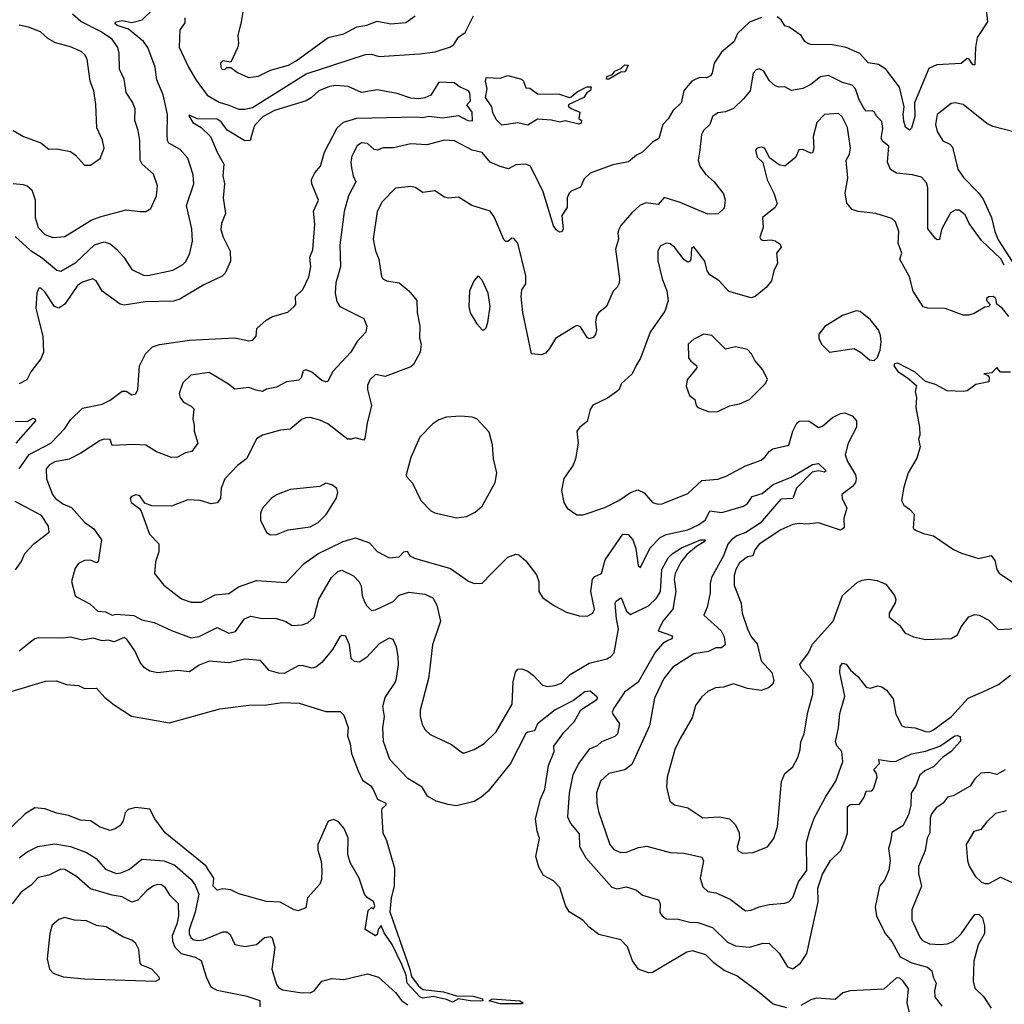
# Model space of a CAD drawing. Extents: x 1552033 to 1694788, y 811965 to 917215.
# Tile 450 of 632: x 1666688 to 1671663, y 861758 to 866735. Entities that reach past the tile are written whole.
import ezdxf

# ---------------------------------------------------------------- set-up
doc = ezdxf.new("R2010")
doc.units = 0

msp = doc.modelspace()

# ---------------------------------------------------------------- linework, layer by layer
at = {"layer": '0CON20XD'}
for points in [[(1667824.4, 866825), (1667807.3, 866725), (1667789.4, 866655), (1667793.1, 866615), (1667787.6, 866592.4), (1667755, 866520), (1667715, 866527.5), (1667702.5, 866515), (1667703.3, 866495), (1667710, 866485), (1667725, 866483.3), (1667735, 866492.5), (1667755, 866492.5), (1667788.1, 866468.1), (1667843.2, 866443.2), (1667895, 866450), (1667955, 866480), (1668046.7, 866505), (1668085, 866526.8), (1668247.1, 866645), (1668325, 866662.9), (1668390.6, 866699.4), (1668442.6, 866707.4), (1668495, 866726.9), (1668563.6, 866713.6), (1668638.7, 866721.3), (1668685.4, 866754.6)], [(1666665, 865638.9), (1666740.2, 865570.2), (1666801.1, 865531.1), (1666875, 865469.5), (1666895, 865463.5), (1666972, 865508), (1667065, 865596.7), (1667115, 865611.8), (1667145, 865602.7), (1667175.9, 865575.9), (1667213.3, 865535), (1667255, 865471.4), (1667313, 865443), (1667335, 865442.2), (1667461.1, 865468.9), (1667512.8, 865497.2), (1667527.1, 865512.9), (1667547.5, 865555), (1667561.2, 865615), (1667557, 865677), (1667531.1, 865795), (1667566.9, 865905), (1667565, 865950), (1667537.5, 866035), (1667498.7, 866078.7), (1667441.5, 866111.5), (1667434.7, 866125), (1667433.5, 866155), (1667434.6, 866255), (1667413.2, 866355), (1667381.2, 866431.2), (1667372.1, 866495), (1667334.6, 866595), (1667312.5, 866625), (1667236.8, 866686.8), (1667180.6, 866705), (1667169.2, 866715), (1667175.8, 866725), (1667205, 866731.6), (1667255, 866720.3), (1667305.9, 866734.1), (1667365, 866791.9)], [(1671568.4, 866815), (1671578.1, 866725), (1671526, 866645), (1671517.5, 866595), (1671515, 866506.2), (1671505, 866506), (1671485.6, 866535.6), (1671475, 866538), (1671445, 866512.9), (1671323.1, 866506.9), (1671282.1, 866487.9), (1671209.1, 866315), (1671210.5, 866245), (1671193.9, 866186.1), (1671185, 866176.7), (1671165, 866191.2), (1671155, 866221.2), (1671152.1, 866255), (1671157.9, 866295), (1671134.2, 866394.2), (1671065.5, 866485.5), (1671028, 866508), (1670975, 866516.9), (1670933.3, 866563.3), (1670865, 866594.6), (1670795, 866608.2), (1670685, 866610), (1670670, 866615), (1670656.2, 866625), (1670636.7, 866655), (1670577, 866697), (1670554.4, 866704.4), (1670535.6, 866735), (1670515, 866750)], [(1666655, 865906.7), (1666705, 865901.8), (1666725, 865894.4), (1666748.6, 865875), (1666765.4, 865825), (1666766.5, 865735), (1666780.5, 865685), (1666815, 865649.4), (1666855, 865634.6), (1666915, 865639.1), (1667048.7, 865721.3), (1667099.7, 865740.3), (1667225, 865773.6), (1667295.5, 865765.5), (1667325, 865765.7), (1667349.6, 865780.4), (1667378.2, 865845), (1667383.6, 865895), (1667363.9, 865953.9), (1667307.1, 866005), (1667296.5, 866025), (1667294.6, 866124.6), (1667286.2, 866175), (1667269.1, 866225), (1667271.8, 866285), (1667258.5, 866318.5), (1667225, 866366.7), (1667215.5, 866435), (1667191.9, 866485), (1667190.8, 866565), (1667183.8, 866595), (1667155, 866636.4), (1667095.5, 866675), (1666996.1, 866726.1), (1666955, 866763.3)], [(1670435.9, 866745.9), (1670375, 866722), (1670315.8, 866665), (1670297.8, 866625), (1670235, 866570.6), (1670197.7, 866515), (1670186.9, 866465), (1670178.5, 866451.5), (1670159.1, 866440.9), (1670125, 866443.6), (1670105, 866434.6), (1670085, 866423.6), (1670055, 866390.9), (1670044.6, 866374.6), (1670031.1, 866315), (1669988.6, 866275), (1669965, 866234.5), (1669937.3, 866205), (1669917.5, 866135), (1669885, 866115.9), (1669835, 866065.8), (1669805, 866050.6), (1669763.8, 866016.2), (1669685, 866001.1), (1669570.6, 865959.4), (1669540.2, 865929.8), (1669521.2, 865888.8), (1669475, 865868.6), (1669465, 865858), (1669453.8, 865835), (1669454.4, 865785), (1669427.8, 865745), (1669434.1, 865675.9), (1669425, 865663.3), (1669415, 865661.2), (1669400.3, 865670.3), (1669385, 865693.3), (1669333.6, 865865), (1669269.2, 865995), (1669245, 866004.3), (1669195, 866001.4), (1669158.6, 865981.4), (1669115, 865993.1), (1669065.5, 866015.5), (1669025, 866062.9), (1668975, 866075.6), (1668885, 866122.9), (1668835, 866125.4), (1668745, 866102.5), (1668665, 866107.5), (1668576.6, 866086.6), (1668525, 866087.3), (1668495, 866074.6), (1668478.7, 866078.7), (1668445, 866109.5), (1668415, 866112.9), (1668393.1, 866096.9), (1668366.4, 866045), (1668361.1, 866015), (1668365.3, 865985.3), (1668373.3, 865945), (1668386.7, 865915), (1668349.7, 865845), (1668326.7, 865765), (1668304.7, 865595), (1668309.7, 865485), (1668285.3, 865405), (1668281.7, 865351.7), (1668290.7, 865310.7), (1668305.4, 865285.4), (1668426.7, 865225), (1668441.4, 865185), (1668436.9, 865155), (1668392.5, 865107.5), (1668361.5, 865055), (1668269.2, 864955), (1668245, 864906.7), (1668235, 864904), (1668215, 864910.8), (1668163.4, 864953.4), (1668135, 864964.5), (1668120.9, 864959.1), (1668110.8, 864925), (1668097.6, 864912.4), (1668035.3, 864904.7), (1667985, 864876.7), (1667935, 864866.7), (1667914.1, 864855.9), (1667882.1, 864862.1), (1667845, 864876.2), (1667775, 864868), (1667743.2, 864893.2), (1667645, 864951.6), (1667551.8, 864938.2), (1667511.3, 864898.7), (1667494.3, 864845), (1667499.2, 864825), (1667515, 864802), (1667555, 864782), (1667567.5, 864767.5), (1667562.2, 864715), (1667569.5, 864685), (1667568.7, 864655), (1667587.5, 864595), (1667558.3, 864551.7), (1667525, 864545.8), (1667485, 864523.5), (1667455, 864521.2), (1667379.7, 864549.8), (1667325, 864583.5), (1667265, 864587.3), (1667155, 864582), (1667145, 864612.5), (1667115, 864614.4), (1667095, 864608.5), (1666996.2, 864543.8), (1666936.9, 864513.1), (1666865, 864499.5), (1666838.2, 864485), (1666821.8, 864465), (1666823.1, 864413.1), (1666852.9, 864335), (1666869.2, 864315), (1666905, 864287.2), (1666949.2, 864269.2), (1667014.8, 864194.8), (1667061.9, 864161.9), (1667101.1, 864105), (1667085, 863994.2), (1667075, 863989.4), (1667045, 864002.1), (1667015, 864001.1), (1666984.1, 863985.9), (1666967.4, 863962.6), (1666950, 863895), (1666968.6, 863825), (1666977.5, 863815), (1667041.6, 863781.6), (1667082, 863745), (1667121.5, 863741.5), (1667154.6, 863724.6), (1667175, 863730), (1667265, 863722.5), (1667305, 863701.2), (1667366.9, 863686.9), (1667455, 863646.5), (1667555, 863610.9), (1667595, 863617.7), (1667685, 863662.7), (1667745, 863633.9), (1667778.4, 863641.6), (1667823.4, 863706.6), (1667855, 863719.3), (1667905, 863710), (1667985, 863707.1), (1668033, 863693), (1668065, 863672), (1668115, 863675.8), (1668144.5, 863685.5), (1668175.4, 863714.6), (1668199.3, 863805), (1668262.9, 863915), (1668295, 863945.5), (1668315, 863952.2), (1668375, 863923.3), (1668403.8, 863893.8), (1668413.7, 863873.7), (1668418.5, 863825), (1668428.5, 863795), (1668441.7, 863771.7), (1668465, 863748.6), (1668485, 863751.9), (1668575, 863793.6), (1668604.8, 863825.2), (1668655, 863841.2), (1668735, 863830.9), (1668775, 863812.9), (1668795.5, 863775), (1668813.5, 863695), (1668773.8, 863575), (1668760.9, 863459.1), (1668754.1, 863405), (1668711.6, 863245), (1668710.8, 863215), (1668721.9, 863171.9), (1668736.7, 863145), (1668761.3, 863121.3), (1668870.2, 863070.2), (1668925, 863029.2), (1668935, 863028.6), (1668985, 863045.7), (1669035, 863076.7), (1669096.2, 863135), (1669176.5, 863275), (1669182, 863388), (1669193.9, 863436.1), (1669205, 863452), (1669225, 863454.2), (1669255, 863441.4), (1669285, 863419.5), (1669330.1, 863370.1), (1669355, 863364.2), (1669391.6, 863368.4), (1669425, 863381.8), (1669470, 863425), (1669565, 863482.9), (1669655, 863504.6), (1669675.6, 863515), (1669691.3, 863535), (1669713.8, 863655), (1669704.3, 863705.7), (1669697.7, 863785), (1669701.5, 863795), (1669725, 863811.9), (1669729.4, 863809.4), (1669754.5, 863744.5), (1669775, 863728.8), (1669865, 863771.9), (1669905, 863810.8), (1669925.8, 863844.1), (1669933, 863955), (1669965, 864014.5), (1669985, 864035.4), (1670032.5, 864065), (1670128.8, 864105), (1670153.3, 864105), (1670146.5, 864095), (1670107.4, 864072.6), (1670058.7, 864031.3), (1670028, 863992), (1670000.5, 863935), (1669995.6, 863905), (1670004, 863845), (1669987.9, 863755), (1669937.4, 863695), (1669914.4, 863645), (1669982.1, 863622.1), (1669987.1, 863615), (1669982.9, 863605), (1669963.7, 863596.3), (1669938.3, 863581.7), (1669900.9, 863539.1), (1669813.5, 863386.5), (1669744.7, 863335), (1669689.4, 863255), (1669681.9, 863235), (1669684.4, 863225), (1669718.2, 863175), (1669708.5, 863125), (1669695, 863111.9), (1669627.5, 863085), (1669606.7, 863065), (1669565, 863046.7), (1669513.2, 862976.8), (1669482.8, 862917.2), (1669464.7, 862825), (1669456.2, 862705), (1669471.1, 862671.1), (1669515, 862620), (1669516.8, 862555), (1669548.3, 862498.3), (1669679.3, 862349.3), (1669705, 862341.1), (1669755, 862352.2), (1669805.3, 862335.3), (1669835, 862310), (1669915.8, 862285), (1669923.8, 862265), (1669922.2, 862222.3), (1669934.2, 862204.2), (1669955, 862189.4), (1670015, 862188.5), (1670075, 862172.9), (1670115, 862171.8), (1670188.6, 862145), (1670265, 862071.8), (1670305, 862053.6), (1670375, 862045.9), (1670445, 862066.2), (1670475, 862065.5), (1670525.5, 862015.5), (1670567.3, 861947.3), (1670595, 861936.2), (1670633.8, 861965), (1670665.5, 862015), (1670722, 862275), (1670720.6, 862345), (1670743.9, 862415), (1670785.3, 862485), (1670836.7, 862535), (1670863.4, 862595), (1670871.2, 862625), (1670871.8, 862755), (1670885, 862767.8), (1670931.2, 862768.8), (1670956.1, 862805), (1670965, 862835.5), (1670994.1, 862835.9), (1671003.3, 862846.7), (1671021.1, 862905), (1671018.1, 862925), (1671004.4, 862945), (1671033.3, 862975), (1671030, 862995), (1671094.5, 862984.5), (1671116.4, 862986.4), (1671195, 863024.2), (1671265, 863036.7), (1671337.6, 863062.4), (1671413.3, 863115), (1671426.7, 863116.7), (1671441.2, 863111.2), (1671441.7, 863088.3), (1671395.7, 863035), (1671350.8, 863005), (1671305, 862957.5), (1671261.4, 862938.6), (1671234.6, 862915), (1671218.1, 862865), (1671192.8, 862825), (1671191.5, 862765), (1671179.9, 862715), (1671150.2, 862659.8), (1671095, 862626.2), (1671088.9, 862578.9), (1671078.9, 862545), (1671086, 862485), (1671079.8, 862435), (1671058.5, 862385), (1671032, 862355), (1671011.2, 862248.8), (1671017.3, 862205), (1671060.8, 862115), (1671095.9, 862075), (1671137.1, 861997.1), (1671196.5, 861966.5), (1671275.7, 861945), (1671297.2, 861927.2), (1671304.2, 861895), (1671319.1, 861865), (1671310.5, 861825), (1671312.1, 861795), (1671347.6, 861747.6)], [(1667522.1, 866745), (1667521.5, 866718.5), (1667496.8, 866683.2), (1667493.5, 866596.5), (1667541.1, 866495), (1667578.8, 866428.8), (1667635, 866353.4), (1667695, 866318.7), (1667745, 866302.3), (1667795, 866283.3), (1667825, 866282.4), (1667865, 866291), (1668135, 866461.7), (1668435, 866558.8), (1668465, 866561.2), (1668505, 866548.4), (1668708.4, 866561.6), (1668787.8, 866572.2), (1668865, 866597.2), (1668880.8, 866609.1), (1668905, 866646.2), (1668939.1, 866670.9), (1668981.4, 866755)], [(1666655, 866174.4), (1666707.5, 866145), (1666795, 866112.5), (1666835, 866080.8), (1666875, 866081.9), (1666945, 866068), (1666969.7, 866049.7), (1667015, 866000), (1667045, 866000), (1667095, 866033.3), (1667114.2, 866085), (1667106.6, 866126.6), (1667077.6, 866187.6), (1667073.2, 866306.8), (1667061.5, 866375), (1667043.8, 866425), (1667028.2, 866535), (1667017.3, 866557.3), (1666998.6, 866575), (1666945, 866597.7), (1666868.3, 866618.3), (1666830.2, 866640.2), (1666793, 866673), (1666733, 866697), (1666685, 866707.5)], [(1671663.5, 865493.5), (1671646.3, 865526.3), (1671548.5, 865618.5), (1671486, 865705), (1671465, 865748.5), (1671435, 865772.2), (1671415, 865772.7), (1671392.2, 865757.8), (1671346.3, 865673.7), (1671335.6, 865624.4), (1671325, 865622.5), (1671315, 865629.2), (1671277.8, 865677.8), (1671276.4, 865885), (1671270.6, 865910.6), (1671245, 865938.1), (1671198.9, 865951.1), (1671118.9, 865958.9), (1671087.6, 865977.6), (1671072.9, 866015), (1671079.6, 866095), (1671049.5, 866119.5), (1671040.5, 866135), (1671050, 866185), (1671045, 866220), (1671019.2, 866245), (1671005, 866268.8), (1670995, 866274), (1670965, 866272.5), (1670955, 866284.2), (1670930.7, 866330.7), (1670911.9, 866385), (1670895, 866404.2), (1670845, 866417.7), (1670775, 866452.9), (1670735, 866446.2), (1670685, 866407.5), (1670645, 866386.7), (1670587.5, 866377.5), (1670555, 866395.8), (1670525, 866394.2), (1670505, 866400), (1670476.2, 866426.2), (1670448.8, 866475), (1670425, 866485.8), (1670409.1, 866480.9), (1670394.3, 866465), (1670378.6, 866375), (1670345.7, 866335), (1670295, 866285.8), (1670255, 866269.4), (1670215, 866264.4), (1670188, 866245), (1670175.8, 866205), (1670145, 866176), (1670133.3, 866155), (1670125.5, 866075), (1670116.9, 866025), (1670125.6, 865995), (1670152.2, 865955), (1670197.1, 865915), (1670244.5, 865854.5), (1670253.4, 865823.4), (1670247.9, 865782.1), (1670217, 865753), (1670165, 865752.5), (1670025, 865811.6), (1669945, 865836.7), (1669915, 865800), (1669851.1, 865808.9), (1669821.4, 865795), (1669781.1, 865758.9), (1669725.6, 865694.4), (1669715.5, 865674.5), (1669710, 865655), (1669714.4, 865625), (1669698.5, 865575), (1669718.5, 865425), (1669716.6, 865403.4), (1669707.3, 865382.7), (1669687.3, 865362.7), (1669653.1, 865285), (1669614.8, 865255.2), (1669603.2, 865236.8), (1669596.8, 865206.8), (1669602, 865165), (1669596.8, 865143.2), (1669585, 865128.8), (1669565, 865122), (1669555, 865128.8), (1669522.4, 865182.4), (1669505, 865189.4), (1669496.2, 865185), (1669395, 865123.3), (1669365, 865072), (1669345, 865050), (1669325, 865040), (1669273.3, 865045), (1669230, 865255), (1669222, 865335), (1669225, 865370), (1669245, 865400), (1669245, 865440), (1669205.6, 865605), (1669185, 865628.8), (1669175, 865630), (1669155, 865613.8), (1669145, 865614), (1669135, 865624), (1669085, 865739.2), (1669065, 865767.1), (1668973.3, 865795), (1668905, 865837.5), (1668855, 865832.9), (1668835, 865838.6), (1668785, 865870), (1668725, 865860.8), (1668686.9, 865886.9), (1668665, 865892.2), (1668586.7, 865883.3), (1668520, 865815), (1668493.9, 865766.1), (1668474.4, 865625), (1668486.6, 865566.6), (1668503.1, 865525), (1668516, 865436), (1668523.3, 865425), (1668542.5, 865415), (1668605.5, 865405.5), (1668653.8, 865363.8), (1668694.4, 865315), (1668695.9, 865254.1), (1668710, 865185), (1668707.5, 865125), (1668715.8, 865095), (1668711.4, 865055), (1668678.1, 864991.9), (1668665, 864979.4), (1668535, 864931.1), (1668485, 864940.6), (1668457.5, 864915), (1668445.7, 864885), (1668445.6, 864865), (1668465.6, 864785), (1668442.9, 864695), (1668432.5, 864617.5), (1668425, 864610), (1668385, 864622), (1668365, 864613.8), (1668345, 864614.5), (1668245, 864691.7), (1668205, 864710.3), (1668155, 864724.4), (1668135, 864723.1), (1668116, 864715), (1668055, 864665.6), (1668005, 864659.5), (1667915.5, 864634.5), (1667884.4, 864615.6), (1667835, 864517.5), (1667789.2, 864480.8), (1667725, 864413.8), (1667705, 864367.5), (1667703.1, 864315), (1667685, 864292), (1667655, 864287.1), (1667600, 864305), (1667537.1, 864307.1), (1667455, 864276), (1667355, 864276.7), (1667320.7, 864290.7), (1667295, 864328.8), (1667275, 864333.3), (1667252.5, 864325), (1667246.7, 864315), (1667251.2, 864295), (1667293.3, 864263.3), (1667300.7, 864250.7), (1667342.9, 864135), (1667390.8, 864085), (1667390.6, 864045), (1667374.1, 863994.1), (1667369.2, 863935), (1667415.8, 863875.8), (1667505, 863807.8)], [(1669665, 866434.4), (1669653.8, 866435), (1669655, 866447.1), (1669682.8, 866457.2), (1669695.7, 866475), (1669725, 866487.5), (1669745, 866506.5), (1669761.9, 866505), (1669748.2, 866471.8), (1669725, 866470), (1669665, 866434.4)], [(1669255, 866202), (1669205, 866214.4), (1669125, 866202.5), (1669095, 866230), (1669077.9, 866265), (1669073.1, 866295), (1669041.8, 866341.8), (1669049.6, 866385), (1669041.1, 866425), (1669045, 866443.3), (1669115, 866438.8), (1669155, 866453.3), (1669223.6, 866433.6), (1669233.6, 866423.6), (1669245, 866390), (1669265, 866389.2), (1669305, 866360), (1669415, 866358.9), (1669465, 866342.5), (1669475, 866344.2), (1669505, 866370.8), (1669554.4, 866395), (1669576.2, 866395), (1669573.1, 866376.9), (1669553.8, 866365), (1669538.8, 866341.2), (1669460, 866305), (1669462.5, 866295), (1669475, 866286.7), (1669518.3, 866268.3), (1669512.5, 866235), (1669527.5, 866225), (1669525, 866212.5), (1669512.5, 866207.5), (1669445, 866223.3), (1669417, 866217), (1669375, 866227.5), (1669305, 866232.5), (1669255, 866202)], [(1666685.6, 864465), (1666735, 864536.9), (1666845.6, 864594.4), (1666915, 864668.1), (1666945, 864712.1), (1667005, 864771.1), (1667105, 864791.3), (1667145, 864811.1), (1667205, 864856.7), (1667225, 864856.5), (1667255, 864838.6), (1667275, 864844), (1667285.5, 864865), (1667292.7, 864985), (1667323.9, 865046.1), (1667359.4, 865080.6), (1667395, 865092.5), (1667545.3, 865114.7), (1667775, 865126.2), (1667845, 865111.8), (1667866, 865115), (1667883.3, 865135), (1667885.6, 865174.4), (1667933.6, 865216.4), (1667965, 865234.2), (1668042.7, 865257.3), (1668074.2, 865285), (1668082.5, 865295), (1668082.3, 865335), (1668118.5, 865371.5), (1668149.6, 865435), (1668159.1, 865485), (1668153.8, 865535), (1668168.5, 865571.5), (1668179.4, 865700.6), (1668172.3, 865767.7), (1668196.9, 865823.1), (1668164.4, 865905), (1668162.4, 865927.6), (1668178.5, 865961.5), (1668208.2, 865995), (1668228.2, 866065), (1668292.5, 866187.5), (1668323.8, 866216.2), (1668392, 866238), (1668693.2, 866243.2), (1668725, 866240.7), (1668755, 866247.8), (1668825, 866238.5), (1668905, 866250), (1668952.5, 866225), (1668975.7, 866224.3), (1668975, 866266.7), (1668946.7, 866305), (1668966.2, 866325), (1668963.2, 866365), (1668955, 866375.3), (1668913.1, 866393.1), (1668883.3, 866415), (1668805, 866420), (1668765.8, 866354.2), (1668735, 866340.4), (1668705, 866335.3), (1668665, 866337.7), (1668595, 866361.9), (1668495, 866381.1), (1668415, 866366.7), (1668347.5, 866397.5), (1668285, 866402.9), (1668253, 866397), (1668198.8, 866375), (1668160.8, 866339.2), (1668135, 866324.5), (1667975, 866276.7), (1667918.5, 866245), (1667875, 866200.5), (1667858.9, 866148.9)], [(1671724.1, 866164.1), (1671605, 866195.8), (1671575, 866210), (1671455, 866305.5), (1671415.5, 866315.5), (1671395, 866311.4), (1671325, 866256.4), (1671315.2, 866205), (1671325, 866170), (1671353.3, 866123.3), (1671388.1, 866105), (1671400.9, 866090.9), (1671428.7, 865978.7), (1671456.7, 865936.7), (1671532.2, 865862.2), (1671557.2, 865827.2), (1671599.1, 865735), (1671615.4, 865665), (1671632.6, 865622.6), (1671703.4, 865513.4)], [(1667858.9, 866148.9), (1667852.5, 866125), (1667825, 866121.8), (1667736, 866176), (1667705, 866217.9), (1667685, 866231.5), (1667585, 866234.2), (1667545, 866252.5), (1667541.7, 866248.3), (1667561.9, 866215), (1667605, 866190.8), (1667651.9, 866145), (1667685.4, 866065), (1667719.3, 866005), (1667714.5, 865945), (1667722, 865905), (1667715.9, 865835), (1667727.3, 865755), (1667707.9, 865705), (1667704.6, 865675), (1667716, 865635), (1667751.1, 865565), (1667753.3, 865515), (1667725.6, 865454.4), (1667710.7, 865439.3), (1667617.8, 865395), (1667497.3, 865322.7), (1667465, 865312), (1667321, 865309), (1667215, 865292.5), (1667195, 865296.3), (1667105, 865361.8), (1667074.2, 865414.2), (1667055, 865425.4), (1667005, 865408.1), (1666979.5, 865390.5), (1666915, 865296.1), (1666885, 865276.8), (1666863.6, 865285), (1666815, 865359.6), (1666795, 865377.8), (1666785, 865378), (1666775, 865353.3), (1666769.5, 865275), (1666804.3, 865135), (1666808.2, 865055), (1666795, 865020), (1666744.5, 864955), (1666724, 864915), (1666685, 864894.4)], [(1671686.2, 865235), (1671655, 865274.3), (1671626.2, 865296.2), (1671620.8, 865325), (1671607.5, 865335), (1671586.1, 865333.9), (1671573.3, 865325), (1671573.3, 865315), (1671590, 865295), (1671587.5, 865285), (1671565, 865282.5), (1671510.6, 865249.4), (1671485, 865240.5), (1671455, 865242.1), (1671365.2, 865275.2), (1671276.9, 865276.9), (1671253.9, 865283.9), (1671203.3, 865363.3), (1671184.1, 865435), (1671136, 865525), (1671145.7, 865555), (1671126.9, 865605), (1671130.4, 865665), (1671113.2, 865713.2), (1671095, 865730), (1671015, 865755.6), (1670925, 865765.5), (1670895, 865775.6), (1670868, 865808), (1670859.1, 865859.1), (1670873.3, 865933.3), (1670864.2, 866025), (1670880.6, 866055), (1670885.7, 866085), (1670870.3, 866190.3), (1670843.6, 866243.6), (1670825, 866260), (1670755, 866255.6), (1670716.9, 866215), (1670698.1, 866145), (1670700.8, 866085), (1670695, 866062.5), (1670685, 866060), (1670645, 866079.4), (1670625, 866076.7), (1670610.8, 866039.2), (1670555, 865993.8), (1670525, 866000.8), (1670476.1, 866036.1), (1670452.5, 866085), (1670435, 866091.2), (1670414.2, 866085.8), (1670406.7, 866075), (1670415, 866040), (1670443.8, 866013.8), (1670465.6, 865925), (1670498.7, 865858.7), (1670515.6, 865805), (1670505.6, 865785), (1670442.3, 865735), (1670445.4, 865685), (1670427.5, 865635), (1670433, 865623), (1670445, 865618), (1670485, 865621.9), (1670505, 865617.1), (1670530.9, 865600.9), (1670535.9, 865585.9), (1670512.5, 865555), (1670517.1, 865505), (1670499.4, 865465), (1670486.9, 865415), (1670459.6, 865380.4), (1670405, 865335.6), (1670385, 865328.1), (1670271.7, 865361.7), (1670222.7, 865415), (1670174.8, 865444.8), (1670162.5, 865465), (1670150, 865515), (1670095, 865586), (1670082.3, 865577.7), (1670079.4, 865525), (1670075.6, 865514.4), (1670065, 865508.6), (1670045, 865521.8), (1669996.4, 865585), (1669975, 865601.5), (1669954.4, 865605.6), (1669925, 865590), (1669912.5, 865565), (1669913.2, 865516.8), (1669934.5, 865425), (1669958.1, 865365), (1669965.5, 865314.5), (1669948.2, 865261.8), (1669874.5, 865155), (1669825, 865023.3), (1669805, 864990), (1669782.5, 864945), (1669726.7, 864895), (1669716.7, 864865), (1669706.2, 864855), (1669658.3, 864821.7), (1669584, 864786), (1669570, 864765), (1669555.5, 864704.5), (1669518, 864675), (1669503.8, 864655), (1669510, 864595), (1669496.7, 864515), (1669485, 864482.5), (1669436.7, 864415), (1669425.8, 864355), (1669438, 864295), (1669453.8, 864265), (1669502.7, 864232.7), (1669535, 864232), (1669645, 864269.2), (1669715.8, 864305), (1669775, 864345.5), (1669812, 864358), (1669843.1, 864343.1), (1669885, 864294.2), (1669915, 864285.8), (1669935, 864287.5), (1670065, 864339.2), (1670135.3, 864404.7), (1670215, 864412.2), (1670258, 864428), (1670355, 864479.4), (1670435, 864508.2), (1670455.3, 864524.7), (1670475, 864552.5), (1670494.5, 864565.5), (1670575, 864584), (1670595.4, 864655), (1670614.5, 864695), (1670626.2, 864705), (1670675, 864707.8), (1670725, 864673.8), (1670745, 864680.8), (1670795.7, 864724.3), (1670835, 864743.8), (1670857, 864747), (1670895, 864732.5), (1670916.6, 864706.6), (1670916.3, 864675), (1670874, 864595), (1670859.6, 864535), (1670870.8, 864500.8), (1670911.8, 864435), (1670915.5, 864415), (1670910.8, 864395), (1670896, 864375), (1670842.5, 864335), (1670844.3, 864315), (1670867.1, 864265), (1670853.3, 864215), (1670853.6, 864166.4), (1670835, 864154.5), (1670725, 864191.2), (1670665, 864184.5), (1670627.3, 864187.3), (1670595, 864183.1), (1670535, 864156.8), (1670425, 864084.2), (1670402.9, 864055), (1670392.5, 864025), (1670365, 864020), (1670325, 863988.5), (1670306, 863955), (1670298.2, 863925), (1670297.9, 863875), (1670334.5, 863785), (1670338.5, 863735), (1670365.3, 863655.3), (1670385, 863615.7), (1670415, 863580), (1670435, 863494.3), (1670488.9, 863435), (1670498.1, 863395), (1670494.5, 863375.5), (1670472.4, 863357.6), (1670435, 863344.4), (1670365, 863354.4), (1670295, 863377.3), (1670245, 863360), (1670203.2, 863356.8), (1670165, 863339.2), (1670135, 863312), (1670102.7, 863267.3), (1670086.7, 863205), (1670025, 863102), (1669998.1, 863045), (1669960.5, 862905), (1669956.7, 862855), (1669973.3, 862785), (1669996.1, 862766.1), (1670065, 862751.2), (1670140.2, 862700.2), (1670225, 862705.9), (1670275, 862695.5), (1670305.5, 862665), (1670323.8, 862625), (1670324.5, 862595), (1670314.1, 862554.1), (1670316.7, 862535), (1670341.2, 862521.2), (1670395, 862525.6), (1670466.6, 862553.4), (1670498.1, 862595), (1670516.9, 862655), (1670536.8, 862883.2), (1670555, 862924), (1670595, 862958.8), (1670619.4, 863005), (1670632.2, 863045), (1670635.5, 863085), (1670651.8, 863125), (1670670.9, 863235), (1670696.7, 863325), (1670698.1, 863375), (1670684.4, 863405), (1670638.9, 863455), (1670630.6, 863475), (1670674.6, 863535), (1670695, 863578.9), (1670798.5, 863695), (1670845.6, 863825), (1670920.3, 863889.7), (1670945, 863902), (1670975, 863906.7), (1671020.2, 863900.2), (1671065, 863882), (1671109.4, 863825), (1671116.1, 863803.9), (1671112.7, 863787.3), (1671080.8, 863735), (1671082, 863715), (1671133.8, 863675), (1671160, 863635), (1671205, 863616), (1671265, 863601.2), (1671395, 863607.5), (1671426.5, 863625), (1671445.3, 863665), (1671483.7, 863716.3), (1671515, 863728.9), (1671535.8, 863724.2), (1671585, 863700), (1671633.1, 863653.1), (1671725, 863656.9)], [(1669035, 865167.5), (1669045, 865177.5), (1669054, 865205), (1669065.5, 865285.5), (1669055, 865352.5), (1669025, 865417.5), (1669005, 865440), (1668985, 865416.7), (1668960.8, 865365), (1668956.7, 865285), (1668965, 865253.8), (1668998.3, 865198.3), (1669025, 865167.5), (1669035, 865167.5)], [(1671005, 865012.5), (1671021.4, 865025), (1671035.6, 865065), (1671041.4, 865105), (1671037.9, 865137.9), (1671027, 865167), (1670987.3, 865217.3), (1670935, 865259.2), (1670915, 865262.5), (1670845, 865240), (1670755.7, 865184.3), (1670726.2, 865145), (1670726.2, 865125), (1670740, 865095), (1670780, 865055), (1670905, 865073.3), (1670937.5, 865055), (1670982, 865015), (1671005, 865012.5)], [(1670172.3, 864752.3), (1670215, 864754.2), (1670275, 864782.5), (1670325, 864792.9), (1670375, 864814.3), (1670454.2, 864895), (1670466.1, 864916.1), (1670443.8, 864965), (1670402.1, 865012.1), (1670385.8, 865045), (1670365, 865068.1), (1670305, 865080.8), (1670255, 865070), (1670185, 865138.8), (1670145.4, 865144.6), (1670095, 865120.8), (1670066, 865095), (1670066.9, 865025), (1670078.5, 865008.5), (1670107.7, 864987.7), (1670110, 864975), (1670060, 864915), (1670055, 864882.5), (1670072.9, 864835), (1670098.8, 864815), (1670106.2, 864785), (1670115, 864773.8), (1670172.3, 864752.3)], [(1671695, 864954), (1671645, 864952.5), (1671625, 864976.7), (1671600.7, 864949.3), (1671560, 864945), (1671578.3, 864938.3), (1671587, 864927), (1671586.1, 864903.9), (1671519.1, 864890.9), (1671475, 864859.2), (1671455, 864855.8), (1671375, 864858), (1671315, 864890), (1671265, 864906.7), (1671212.7, 864952.7), (1671125, 864998.6), (1671108.8, 864995), (1671105.8, 864985), (1671125, 864957.1), (1671174, 864925), (1671220, 864885), (1671213.8, 864856.2), (1671220, 864825), (1671216, 864775), (1671234.2, 864675), (1671236.2, 864635), (1671230, 864615), (1671238.6, 864575), (1671220.9, 864519.1), (1671177.5, 864445), (1671155, 864372.5), (1671144.4, 864305), (1671155, 864281.2), (1671185, 864261.2), (1671207.5, 864235), (1671203.3, 864165), (1671215, 864154), (1671255, 864137.5), (1671306.2, 864126.2), (1671407.2, 864057.2), (1671448, 864038), (1671535, 864010.8), (1671597, 864027), (1671615, 864001.2), (1671625.9, 863955), (1671637.2, 863937.2), (1671715.8, 863885)], [(1666665, 864705.4), (1666725, 864703.8), (1666755, 864720.8), (1666765.8, 864715.8), (1666767.1, 864707.1), (1666668.2, 864595)], [(1668895, 864216.2), (1668945, 864224), (1668990, 864245), (1669025, 864276.2), (1669090, 864395), (1669098.6, 864445), (1669081.4, 864515), (1669076.6, 864586.6), (1669059.7, 864649.7), (1668997.4, 864717.4), (1668975, 864725.6), (1668915, 864730.8), (1668844.1, 864725.9), (1668805, 864712.1), (1668775, 864692.1), (1668710.5, 864625), (1668665, 864522.5), (1668640, 864435), (1668642, 864425), (1668672.8, 864392.8), (1668715, 864304.4), (1668765, 864251.4), (1668785, 864241.4), (1668895, 864216.2)], [(1667505, 863807.8), (1667555, 863790.4), (1667605, 863790), (1667675, 863826.7), (1667745, 863834.5), (1667792.7, 863867.3), (1667885, 863900), (1668035, 863889.2), (1668124.6, 863985.4), (1668194.4, 864035), (1668322.5, 864097.5), (1668385, 864116.4), (1668455, 864089.6), (1668495, 864046.9), (1668555, 864014.5), (1668605, 864019.5), (1668628.8, 864045), (1668645, 864048), (1668660, 864025), (1668682.4, 864012.4), (1668865, 863960.9), (1668955, 863896), (1668985, 863884), (1669025, 863886.7), (1669071.2, 863935), (1669155, 864018), (1669195, 864033.8), (1669209.5, 864029.5), (1669245, 864000), (1669299.3, 863929.3), (1669310.6, 863895), (1669310.8, 863845), (1669332.2, 863812.2), (1669391.1, 863771.1), (1669450.5, 863740.5), (1669515, 863721.2), (1669555, 863719.6), (1669584.2, 863735), (1669592.5, 863755), (1669574.7, 863845), (1669582.7, 863907.3), (1669595, 863920.6), (1669627.5, 863935), (1669647.2, 864005), (1669735, 864134.4), (1669762, 864132), (1669785.5, 864105), (1669801.7, 864061.7), (1669813.1, 863975), (1669825, 863966.2), (1669874.6, 864065), (1669925, 864116.6), (1669955, 864132.3), (1670065, 864156), (1670117.8, 864182.2), (1670152.7, 864207.3), (1670175, 864252.5), (1670235.7, 864244.3), (1670345, 864276), (1670365, 864289.1), (1670388.6, 864325), (1670439.7, 864340.3), (1670494.8, 864385.2), (1670587, 864423), (1670695, 864486.9), (1670725, 864491.5), (1670762.9, 864455), (1670755, 864448.1), (1670725, 864454.2), (1670692.3, 864447.7), (1670612.5, 864367.5), (1670594.2, 864315), (1670535, 864310.8), (1670429.4, 864190.6), (1670357, 864143), (1670311.9, 864125), (1670284.3, 864105), (1670266.5, 864083.5), (1670244.7, 864025), (1670183.5, 863915), (1670176.9, 863885), (1670176.9, 863836.9), (1670161.1, 863765), (1670145.6, 863725), (1670233.1, 863645), (1670247.2, 863615), (1670253.5, 863575), (1670235, 863559.6), (1670205, 863559.2), (1670168.9, 863541.1), (1670095, 863528.5), (1669988.8, 863461.2), (1669942.1, 863405), (1669895.6, 863305), (1669870.6, 863165), (1669781, 862969), (1669745, 862942.7), (1669665.7, 862925), (1669622.2, 862885), (1669602.8, 862827.2), (1669603.8, 862775), (1669612.1, 862732.1), (1669670, 862565), (1669689.9, 862539.9), (1669725, 862525.5), (1669755, 862527.3), (1669815, 862550), (1669856.3, 862556.3), (1669975, 862525.6), (1670045, 862522.2), (1670135, 862501.2), (1670143, 862483), (1670126.1, 862395), (1670140.7, 862350.7), (1670165, 862328.6), (1670205, 862320.5), (1670278.9, 862288.9), (1670355, 862230.8), (1670385, 862233.1), (1670425, 862250.5), (1670475, 862262.7), (1670555, 862268.5), (1670575, 862275.6), (1670595, 862297.5), (1670623.4, 862376.6), (1670665, 862434.4), (1670664.7, 862575), (1670678.6, 862631.4), (1670702, 862698), (1670762.2, 862807.8), (1670811.5, 862885), (1670846.7, 862985), (1670842.7, 863035), (1670817.1, 863065), (1670811.2, 863085), (1670825.9, 863155), (1670832.2, 863227.8), (1670858.4, 863315), (1670831.9, 863435), (1670834.3, 863465.7), (1670845, 863482.5), (1670865, 863476.2), (1670886.8, 863446.8), (1670925, 863413.3), (1670965, 863360.8), (1670985, 863356.2), (1671025, 863368), (1671045, 863362), (1671068, 863345), (1671101.5, 863301.5), (1671114.5, 863224.5), (1671145.9, 863165.9), (1671159.6, 863159.6), (1671213.8, 863155), (1671265, 863136.3), (1671285, 863135.8), (1671305, 863144.7), (1671396.7, 863213.3), (1671480.8, 863305), (1671555, 863337.3), (1671634.2, 863375), (1671695, 863421.3)], [(1667955, 864131.2), (1667985, 864132.5), (1668045, 864155.6), (1668155, 864170.9), (1668196.4, 864193.6), (1668236.6, 864233.4), (1668286.9, 864315), (1668296.2, 864345), (1668290, 864365), (1668265, 864384), (1668235, 864391.2), (1668205, 864376), (1668055, 864360.8), (1667985, 864332.9), (1667958.8, 864315), (1667914.3, 864265), (1667905, 864240), (1667904.4, 864205), (1667935, 864143.3), (1667955, 864131.2)], [(1666666.6, 863953.4), (1666695.5, 863994.5), (1666713.6, 864036.4), (1666758.6, 864085), (1666835.8, 864145), (1666833.3, 864175), (1666797.8, 864227.8), (1666665, 864298.8)], [(1670565, 861739.4), (1670495, 861758.1), (1670425, 861816.4), (1670311.8, 861901.8), (1670248.5, 861928.5), (1670195, 861967.3), (1670155, 862007.5), (1670087.6, 862027.6), (1670059.5, 862020.5), (1669885, 861918.2), (1669865, 861916.8), (1669815, 861935.5), (1669785, 861978), (1669758.6, 862048.6), (1669725, 862084), (1669615, 862110.6), (1669565, 862146.9), (1669533.4, 862183.4), (1669464, 862225), (1669446.3, 862256.3), (1669417.3, 862347.3), (1669385, 862381.4), (1669335, 862409.2), (1669310.8, 862450.8), (1669295.4, 862505), (1669314.5, 862595), (1669302.3, 862632.3), (1669294.5, 862695), (1669319.6, 862795), (1669341.1, 862845), (1669360.8, 862965), (1669389.4, 863035), (1669387.5, 863062.5), (1669438.2, 863131.8), (1669490, 863185), (1669523.6, 863246.4), (1669605, 863298.6), (1669609.1, 863305), (1669605, 863312.5), (1669569.9, 863339.9), (1669543, 863337), (1669486.7, 863293.3), (1669394.1, 863245.9), (1669303.8, 863176.2), (1669289.3, 863140.7), (1669255, 863133.8), (1669245, 863126.1), (1669167.5, 862975), (1669055, 862835.6), (1669017.8, 862802.2), (1668985, 862783.3), (1668895, 862761.5), (1668853.2, 862766.8), (1668792, 862785), (1668749.2, 862809.2), (1668721.5, 862855), (1668649.7, 862899.7), (1668557.5, 862995), (1668525.5, 863085.5), (1668523.4, 863155), (1668532, 863212), (1668522.2, 863262.3), (1668535, 863307.9), (1668585.5, 863384.5), (1668591.9, 863405), (1668601.7, 863475), (1668600.9, 863515), (1668592.7, 863565), (1668575, 863601.4), (1668555, 863607.8), (1668505, 863580.4), (1668440.1, 863509.9), (1668405, 863487.1), (1668379.8, 863489.8), (1668363.3, 863505), (1668353.6, 863575), (1668335, 863619.2), (1668315, 863621.4), (1668305.5, 863614.5), (1668268, 863552), (1668215.3, 863484.7), (1668185, 863461.1), (1668165, 863456.7), (1668115, 863469.5), (1668095, 863468.9), (1668025, 863429.1), (1667995, 863430.9), (1667948.8, 863445), (1667905, 863495.8), (1667825, 863502.2), (1667745, 863483.3), (1667645, 863492.5), (1667595, 863471.2), (1667545, 863438.8), (1667485, 863444.6), (1667385, 863433.8), (1667345, 863441.9), (1667318.3, 863458.3), (1667296.3, 863486.3), (1667270, 863545), (1667227.8, 863605), (1667215, 863612.3), (1667165, 863590), (1667135, 863597.8), (1667105, 863594.6), (1667058.3, 863608.3), (1667005, 863599.2), (1666945, 863613.3), (1666905, 863607.8), (1666785, 863610), (1666765, 863604.4), (1666735, 863583.1), (1666685, 863543.3)], [(1666645, 863338.1), (1666818.9, 863391.1), (1666873.6, 863393.6), (1666925, 863374.4), (1666985, 863369.4), (1667015, 863354.3), (1667075, 863356.2), (1667117.9, 863307.9), (1667165, 863271.4), (1667253.3, 863215), (1667445, 863180.6), (1667698.5, 863251.5), (1667845, 863270.1), (1667935, 863270.8), (1668015, 863282.8), (1668100.4, 863280.4), (1668235, 863237.7), (1668307.3, 863237.3), (1668325, 863220), (1668346.8, 863156.8), (1668344.3, 863114.3), (1668357.3, 863075), (1668364.1, 863025), (1668397.7, 862937.7), (1668420.2, 862890.2), (1668462.2, 862862.2), (1668473.4, 862843.4), (1668495.8, 862795), (1668537.3, 862775), (1668538.2, 862765), (1668517.8, 862745), (1668516.2, 862735), (1668523.4, 862625), (1668541.5, 862585), (1668582.4, 862445), (1668580.4, 862355), (1668565.2, 862295), (1668558.3, 862225), (1668659.2, 861935), (1668667.3, 861897.3), (1668701.9, 861851.9), (1668725, 861832.8), (1668829.9, 861819.9), (1668895, 861800.2), (1668978.5, 861798.5), (1669026.9, 861785), (1669028, 861775), (1669015, 861773.7), (1668965, 861774.9), (1668905, 861785.6), (1668875, 861769.1), (1668845, 861781.6), (1668777.5, 861797.5), (1668725, 861789.2), (1668710.3, 861795), (1668646, 861865), (1668640.3, 861905), (1668618.9, 861958.9), (1668569.9, 862059.9), (1668528.9, 862118.9), (1668515, 862155.8), (1668500, 862135), (1668495, 862110), (1668486.2, 862103.8), (1668433.1, 862135), (1668448.3, 862231.7), (1668465, 862247.5), (1668475, 862240), (1668482.5, 862255), (1668475, 862277.5), (1668445.6, 862295.6), (1668430.8, 862315), (1668403.8, 862395), (1668358, 862475), (1668345.8, 862515), (1668346.8, 862596.8), (1668327.1, 862647.1), (1668299.5, 862679.5), (1668275, 862691.2), (1668247.4, 862682.6), (1668194.7, 862565.2), (1668195, 862536.7), (1668210.7, 862480.7), (1668215.2, 862435), (1668212.3, 862387.7), (1668204.4, 862365.6), (1668141.9, 862295), (1668134.3, 862245.7), (1668095, 862230.6), (1668075, 862234.4), (1668003.7, 862273.7), (1667935, 862276.7), (1667795, 862316), (1667755, 862335.5), (1667715, 862341.2), (1667685, 862334.6), (1667664.8, 862354.8), (1667668.6, 862395), (1667627.8, 862457.8), (1667423.3, 862625), (1667371.1, 862695), (1667345, 862744), (1667275, 862752.5), (1667235, 862742), (1667220.8, 862725), (1667210, 862685), (1667195, 862662), (1667174.2, 862645.8), (1667145, 862636), (1667095, 862653.5), (1667045, 862684.4), (1666995, 862687.7), (1666935, 862712.7), (1666875, 862724.6), (1666815, 862745.5), (1666765, 862750), (1666715, 862720.6), (1666600.5, 862609.5)], [(1671667.5, 862942.5), (1671625, 862920), (1671585, 862930), (1671545, 862926.2), (1671515, 862898), (1671490.3, 862859.7), (1671405, 862812.2), (1671375.9, 862804.1), (1671354, 862775), (1671319.2, 862750.8), (1671295, 862720), (1671288.8, 862698.8), (1671286.9, 862625), (1671273.3, 862596.7), (1671263.6, 862535), (1671230.5, 862455), (1671229.3, 862419.3), (1671244.4, 862355), (1671196.4, 862235), (1671196.7, 862185), (1671236.2, 862096.2), (1671249.6, 862079.6), (1671285, 862063.8), (1671339.8, 862059.8), (1671375, 862063.3), (1671405.5, 862075), (1671445, 862114), (1671487.2, 862175), (1671515, 862210.8), (1671535, 862213.8), (1671553.2, 862195), (1671564.1, 862155), (1671563.3, 862115), (1671531.2, 862058.8), (1671508.7, 861975), (1671506.5, 861875), (1671515, 861838.8), (1671557.8, 861797.8), (1671597.7, 861737.7)], [(1671675, 862735.8), (1671618.5, 862721.5), (1671575, 862680), (1671545, 862640.8), (1671508.7, 862631.3), (1671471.4, 862565), (1671476.9, 862485), (1671486.4, 862456.4), (1671516, 862405), (1671548.8, 862375), (1671565, 862367.8), (1671585, 862368.6), (1671645, 862400), (1671704, 862374)], [(1666685, 862497.5), (1666725, 862528.1), (1666780, 862555), (1666865, 862568.2), (1666945, 862555.4), (1667025.8, 862525.8), (1667074.2, 862495), (1667120.5, 862440.5), (1667175, 862419.6), (1667198.1, 862421.9), (1667241.5, 862438.5), (1667305, 862490.6), (1667417.2, 862482.8), (1667471, 862461), (1667555, 862389.2), (1667575, 862359.5), (1667592.2, 862315), (1667575, 862223.1), (1667543.4, 862133.4), (1667543.8, 862113.8), (1667552.4, 862095), (1667565, 862084.8), (1667585, 862080.3), (1667615.8, 862084.1), (1667715, 862123.8), (1667735, 862123.5), (1667751.1, 862111.1), (1667775, 862060.6), (1667825, 862050.5), (1667885, 862059.6), (1667925, 862095.7), (1667955, 862100), (1667963.6, 862093.6), (1667977.1, 862045), (1667962.1, 861935), (1667985, 861858), (1667995, 861843.3), (1668015, 861830.8), (1668103.4, 861816.6), (1668155, 861815.9), (1668175, 861825.5), (1668215, 861874.4), (1668265, 861887.5), (1668325, 861882.5), (1668445, 861912), (1668501.2, 861895), (1668586.9, 861816.9), (1668618.9, 861775), (1668650, 861755)], [(1667485, 862169.4), (1667492.3, 862205), (1667489.7, 862265), (1667448, 862308), (1667425, 862346.5), (1667405, 862361.2), (1667385, 862363.3), (1667363.8, 862356.2), (1667328.3, 862331.7), (1667285, 862284.4), (1667255, 862273.6), (1667205, 862300.9), (1667155, 862308.9), (1667045, 862341.1), (1666975, 862403.1), (1666915, 862439.3), (1666895, 862441.1), (1666835, 862410.5), (1666781.7, 862398.3), (1666748, 862362), (1666695.3, 862324.7), (1666650, 862265)], [(1667375, 861874.5), (1667394.4, 861885), (1667392.2, 861895), (1667355.3, 861935.3), (1667305, 861954.7), (1667297.1, 861965), (1667290, 862035), (1667275.3, 862065.3), (1667255, 862082.5), (1667209.1, 862099.1), (1667125, 862150), (1667075, 862156), (1667025, 862180), (1666965, 862182.2), (1666914.3, 862195.7), (1666885, 862186), (1666852.5, 862157.5), (1666839.2, 862115), (1666827, 861987), (1666838.6, 861935), (1666857.5, 861915), (1666907, 861897), (1667015, 861886.1), (1667375, 861874.5)], [(1667902.5, 861745), (1667902.5, 861775), (1667837.4, 861797.4), (1667685, 861827.3), (1667656, 861845), (1667631.4, 861895), (1667607, 861977), (1667576.2, 861995), (1667505, 862012.1), (1667472.7, 862045), (1667460.9, 862075), (1667459.2, 862105), (1667485, 862169.4)], [(1671190, 861695), (1671171.9, 861765), (1671179.3, 861835), (1671152.2, 861875), (1671135, 861889.6), (1671118.1, 861891.9), (1671055, 861834.2), (1670885, 861826), (1670847.5, 861815), (1670808.3, 861781.7), (1670715, 861788.9), (1670685, 861779.6), (1670635, 861751.6)], [(1669225, 861759.3), (1669115, 861759.6), (1669060, 861775), (1669075, 861784.5), (1669215, 861775.1), (1669232.7, 861765), (1669225, 861759.3)]]:
    msp.add_lwpolyline(points, dxfattribs=at)

doc.saveas('drawing.dxf')
